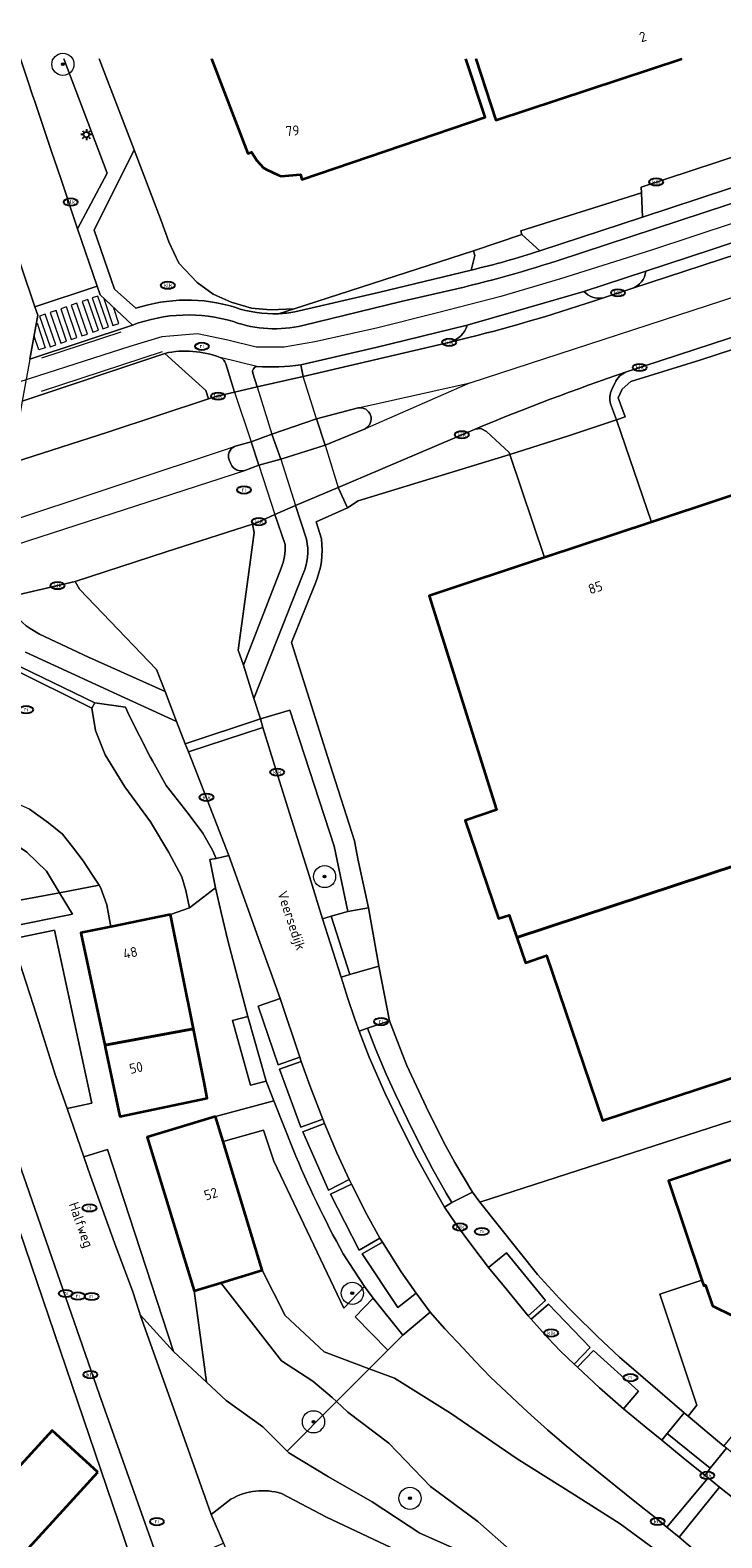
# Model space of a CAD drawing. Header units: metres. Extents: x 103671 to 105190, y 427150 to 429171.
# Tile 285 of 320: x 104203 to 104265, y 429031 to 429167. Entities that reach past the tile are written whole.
import ezdxf
from ezdxf.enums import TextEntityAlignment as Align

# ---------------------------------------------------------------- set-up
doc = ezdxf.new("R2010")
doc.units = ezdxf.units.M
for name, color, linetype, lineweight in [('B-WE-GR-BEPLANTING_CULTUUR_HEESTERS-GV', 253, 'Continuous', 18), ('B-WE-GR-BEPLANTING_CULTUUR_ROOS-GV', 253, 'Continuous', 18), ('B-WE-GR-BOOM-S', 253, 'Continuous', 25), ('B-WE-GR-GROENVOORZIENING-GV', 253, 'Continuous', 18), ('B-WE-GR-HAAG-GV', 253, 'Continuous', 13), ('B-WE-IE-MEUBILAIR-S', 253, 'Continuous', 25), ('B-WE-IE-TERREINAFSCHEIDING_KUNSTMATIG_MUUR-GV', 253, 'Continuous', 18), ('B-WE-OG-BEBOUWING-GV', 253, 'Continuous', 35), ('B-WE-OG-BEBOUWING-T18', 7, 'Continuous', 18), ('B-WE-OG-TERREIN_BEGROEID-GV', 253, 'Continuous', 18), ('B-WE-OG-TERREIN_ERF-GV', 253, 'Continuous', 18), ('B-WE-OG-TOPOGRAFIE-T18', 7, 'Continuous', 18), ('B-WE-OG-WEG-GV', 253, 'Continuous', 18), ('B-WE-VH-GESLOTENVERHARDING-GV', 253, 'Continuous', 18), ('B-WE-VH-GESLOTENVERHARDING_ASFALT-GV', 253, 'Continuous', 18), ('B-WE-VH-HALFVERHARDING-GV', 253, 'Continuous', 18), ('B-WE-VH-ONVERHARD_ZAND-GV', 253, 'Continuous', 18), ('B-WE-VH-OPENVERHARDING-GV', 253, 'Continuous', 18), ('B-WE-VH-OPENVERHARDING_BETONSTRAATSTEEN-GV', 253, 'Continuous', 18), ('B-WE-VH-OPENVERHARDING_STRAATBAKSTEEN-GV', 253, 'Continuous', 18), ('B-WE-VH-OPENVERHARDING_TEGEL-GV', 253, 'Continuous', 18), ('B-WE-VW-MARKERING_PICTOGRAM-G', 253, 'Continuous', 18)]:
    doc.layers.add(name, color=color, linetype=linetype, lineweight=lineweight)
doc.styles.add('NLCS-ISO', font='NLCS-ISO.ttf')
doc.styles.add('NLCS-ISO-M500-T18', font='NLCS-ISO.ttf', dxfattribs={"height": 0.9})

# ---------------------------------------------------------------- blocks, each defined once
blk = doc.blocks.new('SIE-MEUBILAIR_PAAL_LICHTMAST-SO')
for points in [[(-0.62, 0), (-1, 0)], [(-0.71, 0.71), (-0.44, 0.44)], [(0, 1), (0, 0.62)], [(0.44, 0.44), (0.71, 0.71)], [(1, 0), (0.62, 0)], [(-0.71, -0.71), (-0.44, -0.44)], [(0, -0.62), (0, -1)], [(0.44, -0.44), (0.71, -0.71)]]:
    blk.add_lwpolyline(points)
blk.add_circle((0, 0), 0.5)
blk = doc.blocks.new('SIE-MEUBILAIR_PUT_RIOOLPUT-SO')
blk.add_ellipse((0, 0), major_axis=(1.25, 0), ratio=0.54)
at = {"style": 'NLCS-ISO'}
blk.add_text('ri', height=0.75, dxfattribs=at).set_placement((-0.04, 0.07), align=Align.MIDDLE_CENTER)
blk = doc.blocks.new('SIE-MEUBILAIR_PUT_KOLK-SO')
blk.add_ellipse((0, 0), major_axis=(1.25, 0), ratio=0.54)
at = {"style": 'NLCS-ISO'}
blk.add_text('klk', height=0.75, dxfattribs=at).set_placement((0.03, 0), align=Align.MIDDLE_CENTER)
blk = doc.blocks.new('SGR-BOOM_GBKN-SO')
at = {"linetype": 'ByBlock', "lineweight": 18}
h = blk.add_hatch(color=0, dxfattribs=at)
h.dxf.hatch_style = 1
edge = h.paths.add_edge_path()
edge.add_arc((0, 0), 0.25, 0, 360)
at = {"color": 0, "linetype": 'ByBlock', "lineweight": 18}
for radius in [2, 0.25]:
    blk.add_circle((0, 0), radius, dxfattribs=at)
at = {"color": 0, "linetype": 'ByBlock', "lineweight": 18, "style": 'NLCS-ISO'}
blk.add_attdef('SOORT', (2.5, 0), '', height=1.5, dxfattribs=at)

msp = doc.modelspace()

# ---------------------------------------------------------------- linework, layer by layer
at = {"layer": 'B-WE-GR-BEPLANTING_CULTUUR_HEESTERS-GV', "flags": 128}
for points in [[(104201.663, 429164.479), (104202.303, 429162.597), (104202.797, 429161.124), (104202.93, 429160.728), (104203.258, 429159.748), (104204.536, 429155.961), (104204.715, 429155.435), (104205.013, 429154.564), (104205.346, 429153.588), (104206.817, 429149.161), (104209.499, 429154.185), (104205.571, 429164.479)], [(104226.256, 429066.076), (104224.524, 429070.476), (104219.252, 429069.059), (104219.945, 429066.78), (104223.599, 429067.814), (104224.534, 429065.009), (104230.845, 429051.764), (104232.715, 429053.709), (104230.789, 429056.644)]]:
    msp.add_lwpolyline(points, dxfattribs=at)
for points in [[(104198.474, 429094.696), (104198.495, 429094.629), (104200.134, 429088.301), (104205.197, 429089.246), (104204.026, 429091.175), (104202.238, 429092.894), (104200.761, 429093.899), (104199.659, 429094.457)], [(104205.197, 429089.246), (104200.134, 429088.301), (104200.631, 429086.383), (104200.692, 429086.156), (104206.37, 429087.312)], [(104222.193, 429078.072), (104220.794, 429077.709), (104222.43, 429071.866), (104223.832, 429072.233)], [(104207.387, 429065.397), (104207.982, 429063.677), (104210.162, 429057.647), (104211.807, 429053.216), (104212.376, 429051.45), (104212.48, 429051.158), (104215.48, 429047.85), (104209.521, 429066.059)], [(104233.468, 429052.666), (104231.858, 429050.985), (104234.801, 429047.974), (104236.149, 429049.333)]]:
    msp.add_lwpolyline(points, close=True, dxfattribs=at)
at = {"layer": 'B-WE-GR-BEPLANTING_CULTUUR_HEESTERS-GV'}
msp.add_lwpolyline([(104230.789, 429056.644, -0.0276951), (104226.256, 429066.076)], format="xyb", dxfattribs=at)
at = {"layer": 'B-WE-GR-BEPLANTING_CULTUUR_ROOS-GV', "flags": 128}
for points in [[(104211.928, 429156.283), (104208.317, 429149.031), (104210.146, 429143.697), (104212.087, 429141.978)], [(104224.947, 429141.492), (104226.354, 429141.946), (104224.224, 429141.849), (104222.514, 429142.001), (104220.664, 429142.546), (104219.063, 429143.267), (104217.607, 429144.298), (104215.965, 429146.047), (104215.058, 429147.975), (104214.408, 429149.808), (104213.532, 429152.103), (104211.928, 429156.283)], [(104214.706, 429137.914), (104218.397, 429134.561), (104218.633, 429133.796), (104219.301, 429134.016), (104220.985, 429134.406), (104220.195, 429136.959)], [(104225.559, 429120.658), (104224.601, 429123.384), (104222.999, 429122.635), (104222.603, 429122.511), (104222.751, 429121.74), (104222.209, 429117.717), (104221.306, 429111.116), (104221.784, 429109.782), (104225.184, 429118.536)], [(104206.984, 429116.627), (104206.603, 429117.341), (104200.658, 429115.93)], [(104198.774, 429115.155), (104198.699, 429115.47), (104193.068, 429114.145), (104193.215, 429113.725), (104208.387, 429106.37), (104211.14, 429105.973), (104211.486, 429105.236), (104213.365, 429101.496), (104213.57, 429101.13), (104214.807, 429098.927), (104216.805, 429096.39), (104218.118, 429094.627), (104218.994, 429093.091), (104219.312, 429092.344), (104220.474, 429092.59), (104218.724, 429097.086), (104217.636, 429099.872), (104216.83, 429101.95), (104216.539, 429102.667), (104215.738, 429104.685), (104210.36, 429107.157), (104202.133, 429110.955)], [(104202.55, 429113.074), (104203.377, 429112.578), (104207.806, 429110.507), (104214.738, 429107.392), (104213.951, 429109.385), (104206.984, 429116.627)]]:
    msp.add_lwpolyline(points, dxfattribs=at)
at = {"layer": 'B-WE-GR-BEPLANTING_CULTUUR_ROOS-GV'}
for points in [[(104212.087, 429141.978, -0.1564644), (104221.022, 429142.068)], [(104221.022, 429142.068, 0.095202), (104224.947, 429141.492)], [(104219.69, 429137.542, 0.1472596), (104214.706, 429137.914)], [(104220.195, 429136.959, 0.2077073), (104219.69, 429137.542)], [(104225.184, 429118.536, 0.1051373), (104225.559, 429120.658)], [(104200.658, 429115.93, 0.2253891), (104202.55, 429113.074)]]:
    msp.add_lwpolyline(points, format="xyb", dxfattribs=at)
at = {"layer": 'B-WE-GR-BEPLANTING_CULTUUR_ROOS-GV', "flags": 128}
msp.add_lwpolyline([(104229.681, 429087.133), (104231.184, 429087.545), (104229.971, 429093.435), (104225.969, 429105.712), (104223.314, 429104.93), (104223.524, 429104.162), (104224.743, 429100.269), (104225.946, 429096.43), (104227.735, 429090.722), (104228.924, 429086.902)], close=True, dxfattribs=at)
at = {"layer": 'B-WE-GR-GROENVOORZIENING-GV', "flags": 128}
msp.add_lwpolyline([(104245.816, 429128.773), (104245.749, 429128.97), (104243.69, 429130.866), (104243.202, 429131.125), (104242.684, 429131.083), (104234.13, 429127.437), (104230.313, 429125.819), (104231.159, 429123.985), (104232.139, 429124.607)], close=True, dxfattribs=at)
at = {"layer": 'B-WE-GR-HAAG-GV', "flags": 128}
msp.add_lwpolyline([(104257.776, 429150.194), (104257.672, 429152.386), (104246.809, 429148.981), (104246.898, 429148.63), (104248.511, 429147.168)], close=True, dxfattribs=at)
for points in [[(104242.649, 429146.736), (104242.528, 429147.155), (104226.354, 429141.946), (104224.947, 429141.492)], [(104226.431, 429141.666), (104233.953, 429143.412), (104242.333, 429145.433), (104242.649, 429146.736)], [(104258.068, 429145.333), (104252.496, 429143.494)], [(104280.963, 429144.335), (104277.733, 429143.277), (104267.188, 429139.807), (104256.32, 429136.239)], [(104254.175, 429142.903), (104256.812, 429143.768)], [(104254.893, 429133.356), (104255.422, 429131.922), (104256.209, 429132.193), (104255.58, 429133.903), (104255.937, 429134.671), (104256.716, 429135.364), (104262.94, 429137.286), (104282.374, 429143.632), (104282.763, 429143.315), (104285.636, 429140.304), (104288.438, 429138.385), (104288.682, 429138.822), (104285.947, 429140.679), (104283.022, 429143.771)], [(104241.959, 429140.46), (104233.73, 429138.456), (104226.965, 429136.874), (104227.168, 429135.84), (104240.427, 429138.935)], [(104255.281, 429135.232), (104255.012, 429134.645)]]:
    msp.add_lwpolyline(points, dxfattribs=at)
at = {"layer": 'B-WE-GR-HAAG-GV'}
for points in [[(104256.812, 429143.768, 0.2951232), (104258.068, 429145.333)], [(104252.496, 429143.494, 0.2388046), (104254.175, 429142.903)], [(104224.947, 429141.492, 0.0350329), (104226.431, 429141.666)], [(104240.427, 429138.935, 0.2672671), (104241.959, 429140.46)], [(104256.32, 429136.239, 0.2111379), (104255.281, 429135.232)], [(104255.012, 429134.645, 0.2040853), (104254.893, 429133.356)]]:
    msp.add_lwpolyline(points, format="xyb", dxfattribs=at)
at = {"layer": 'B-WE-IE-TERREINAFSCHEIDING_KUNSTMATIG_MUUR-GV', "flags": 128}
msp.add_lwpolyline([(104180.402, 429103.369), (104183.406, 429109.321), (104183.949, 429110.397), (104185.848, 429111.033), (104192.732, 429113.338), (104192.972, 429113.418), (104193.397, 429113.207), (104208.115, 429105.886), (104208.387, 429106.37), (104193.215, 429113.725), (104192.974, 429113.842), (104183.315, 429110.796), (104183.118, 429110.293), (104179.725, 429103.711), (104176.903, 429098.235), (104177.581, 429097.78)], close=True, dxfattribs=at)
at = {"layer": 'B-WE-OG-BEBOUWING-GV', "flags": 128}
for points in [[(104218.899, 429164.479), (104222.167, 429155.936), (104222.515, 429156.061), (104222.998, 429155.315), (104223.596, 429154.655), (104223.913, 429154.489), (104224.877, 429154.011), (104225.178, 429153.915), (104226.934, 429154.052), (104227.039, 429153.613), (104243.596, 429159.237), (104241.837, 429164.479)], [(104242.732, 429164.479), (104244.551, 429158.961), (104261.308, 429164.479)]]:
    msp.add_lwpolyline(points, dxfattribs=at)
for points in [[(104300.753, 429103.138), (104298.689, 429109.468), (104290.761, 429133.358), (104258.581, 429122.679), (104248.935, 429119.478), (104238.538, 429116.028), (104244.62, 429096.722), (104241.78, 429095.754), (104244.796, 429086.904), (104245.743, 429087.227), (104246.429, 429085.214)], [(104246.429, 429085.214), (104247.211, 429082.92), (104249.104, 429083.565), (104254.178, 429068.676), (104306.456, 429085.904), (104301.44, 429101.032), (104300.753, 429103.138)], [(104215.219, 429087.276), (104209.832, 429086.18), (104207.106, 429085.625), (104209.281, 429075.474), (104217.269, 429076.971)], [(104217.269, 429076.971), (104209.281, 429075.474), (104209.315, 429075.317), (104210.63, 429069.055), (104218.523, 429070.713), (104218.199, 429072.297)], [(104219.252, 429069.059), (104213.106, 429067.19), (104217.327, 429053.316), (104219.744, 429054.051), (104223.473, 429055.185), (104219.945, 429066.78)], [(104270.73, 429052.46), (104273.92, 429053.521), (104269.613, 429066.421), (104260.129, 429063.251), (104263.131, 429054.27), (104263.295, 429053.778), (104263.468, 429053.828), (104264.09, 429051.974), (104265.929, 429051.055), (104267.788, 429051.675), (104267.855, 429051.503)], [(104208.643, 429036.967), (104204.542, 429040.71), (104200.451, 429036.227), (104199.397, 429037.202), (104192.469, 429029.707), (104193.571, 429028.689), (104197.673, 429024.946)]]:
    msp.add_lwpolyline(points, close=True, dxfattribs=at)
at = {"layer": 'B-WE-OG-TERREIN_BEGROEID-GV', "flags": 128}
for points in [[(104202.492, 429096.792), (104204.215, 429095.536), (104205.453, 429094.527), (104206.36, 429093.398), (104207.321, 429092.125), (104208.11, 429090.923), (104208.768, 429089.913), (104208.927, 429089.669), (104209.468, 429088.148), (104209.832, 429086.18), (104215.219, 429087.276), (104216.909, 429087.881), (104216.587, 429089.455), (104216.216, 429090.671), (104215.063, 429092.865), (104213.395, 429095.633), (104211.074, 429098.813), (104209.322, 429101.679), (104208.441, 429103.868), (104208.115, 429105.886), (104193.397, 429113.207)], [(104235.403, 429045.451), (104233.135, 429046.294), (104230.186, 429043.32), (104231.209, 429042.367), (104234.889, 429039.582), (104238.664, 429035.663), (104242.929, 429032.496), (104245.771, 429029.983), (104248.881, 429027.913), (104257.098, 429021.961), (104259.929, 429025.726), (104267.664, 429019.901), (104266.988, 429019.021), (104268.363, 429017.965)], [(104267.646, 429023.772), (104263.623, 429026.74), (104260.526, 429028.766), (104255.751, 429032.281), (104251.644, 429034.906), (104246.464, 429038.155), (104240.444, 429042.285), (104235.403, 429045.451)], [(104267.081, 428997.157), (104260.839, 428992.085), (104250.418, 428999.444), (104249.69, 429000), (104244.004, 429004.344), (104243.247, 429004.916), (104245.503, 429007.599), (104245.259, 429007.802), (104245.032, 429007.991), (104245.031, 429007.992), (104253.559, 429018.441), (104254.079, 429018.081), (104254.279, 429018.337), (104251.838, 429020.248), (104246.774, 429023.707), (104245.064, 429024.453), (104239.851, 429027.415), (104235.061, 429030.147), (104229.261, 429032.882), (104225.218, 429035.032)], [(104220.651, 429034.513), (104218.876, 429033.135), (104219.972, 429030.559), (104220.33, 429029.719), (104220.335, 429029.706), (104223.536, 429021.714), (104224.521, 429019.056), (104227.138, 429020.121), (104229.249, 429014.927), (104226.633, 429013.882), (104228.118, 429010.287), (104228.517, 429009.323), (104228.848, 429008.522), (104229.278, 429007.48), (104230.411, 429005.049)]]:
    msp.add_lwpolyline(points, dxfattribs=at)
at = {"layer": 'B-WE-OG-TERREIN_BEGROEID-GV'}
msp.add_lwpolyline([(104225.218, 429035.032, 0.2073419), (104220.651, 429034.513)], format="xyb", dxfattribs=at)
at = {"layer": 'B-WE-OG-TERREIN_ERF-GV', "flags": 128}
for points in [[(104208.783, 429164.479), (104211.928, 429156.283), (104213.532, 429152.103), (104214.408, 429149.808), (104215.058, 429147.975), (104215.965, 429146.047), (104217.607, 429144.298), (104219.063, 429143.267), (104220.664, 429142.546), (104222.514, 429142.001), (104224.224, 429141.849), (104226.354, 429141.946), (104242.528, 429147.155), (104246.898, 429148.63), (104246.809, 429148.981), (104257.672, 429152.386), (104257.646, 429152.924), (104266.778, 429155.931)], [(104241.837, 429164.479), (104243.596, 429159.237), (104227.039, 429153.613), (104226.934, 429154.052), (104225.178, 429153.915), (104224.877, 429154.011), (104223.913, 429154.489), (104223.596, 429154.655), (104222.998, 429155.315), (104222.515, 429156.061), (104222.167, 429155.936), (104218.899, 429164.479)], [(104261.308, 429164.479), (104244.551, 429158.961), (104242.732, 429164.479)], [(104245.816, 429128.773), (104232.139, 429124.607), (104231.159, 429123.985), (104228.334, 429122.719), (104228.809, 429121.189)], [(104306.456, 429085.904), (104254.178, 429068.676), (104249.104, 429083.565), (104247.211, 429082.92), (104246.429, 429085.214), (104245.743, 429087.227), (104244.796, 429086.904), (104241.78, 429095.754), (104244.62, 429096.722), (104238.538, 429116.028), (104248.935, 429119.478), (104245.816, 429128.773)], [(104228.238, 429117.129), (104226.121, 429111.808), (104229.367, 429101.546), (104231.787, 429093.922), (104232.101, 429092.313), (104233.063, 429087.89), (104233.989, 429082.618), (104234.954, 429077.683), (104236.333, 429074.099), (104236.522, 429073.654), (104238.474, 429069.462), (104240, 429066.42), (104240.837, 429064.907), (104242.435, 429062.231), (104243.103, 429061.331), (104284.49, 429074.702)], [(104200.98, 429085.092), (104204.754, 429085.86), (104208.099, 429070.244), (104205.873, 429069.778), (104207.387, 429065.397), (104209.521, 429066.059), (104215.48, 429047.85), (104218.462, 429045.069), (104218.21, 429046.886), (104217.327, 429053.316), (104213.106, 429067.19), (104219.252, 429069.059), (104224.524, 429070.476), (104223.832, 429072.233), (104222.43, 429071.866), (104220.794, 429077.709), (104222.193, 429078.072), (104220.385, 429084.936), (104219.76, 429087.472), (104219.276, 429089.686), (104216.909, 429087.881), (104215.219, 429087.276), (104217.269, 429076.971), (104218.199, 429072.297), (104218.523, 429070.713), (104210.63, 429069.055), (104209.315, 429075.317), (104209.281, 429075.474), (104207.106, 429085.625), (104209.832, 429086.18), (104209.468, 429088.148), (104208.927, 429089.669), (104208.768, 429089.913), (104205.197, 429089.246), (104206.37, 429087.312), (104200.692, 429086.156)], [(104211.581, 429029.374), (104200.535, 429061.869), (104195.157, 429077.207), (104194.502, 429079.237), (104193.413, 429080.464), (104192.188, 429081.227), (104191.039, 429081.63), (104190.151, 429081.783), (104189.113, 429081.607), (104169.83, 429074.947), (104165.99, 429073.535), (104167.299, 429069.537), (104170.313, 429070.524), (104171.992, 429065.397), (104168.978, 429064.41), (104169.871, 429061.579), (104173.34, 429062.644), (104174.749, 429058.1), (104172.448, 429057.422), (104173.471, 429054.758), (104172.779, 429052.847), (104160.836, 429040.207), (104166.443, 429034.417), (104159.488, 429027.044)]]:
    msp.add_lwpolyline(points, dxfattribs=at)
for points in [[(104290.761, 429133.358), (104288.682, 429138.822), (104288.438, 429138.385), (104285.636, 429140.304), (104282.763, 429143.315), (104282.374, 429143.632), (104262.94, 429137.286), (104256.716, 429135.364), (104255.937, 429134.671), (104255.58, 429133.903), (104256.209, 429132.193), (104255.422, 429131.922), (104258.581, 429122.679)], [(104255.422, 429131.922), (104251.098, 429130.463), (104245.816, 429128.773), (104248.935, 429119.478), (104258.581, 429122.679)], [(104201.525, 429083.159), (104202.842, 429079.077), (104204.846, 429072.75), (104205.873, 429069.778), (104208.099, 429070.244), (104204.754, 429085.86), (104200.98, 429085.092), (104201.386, 429083.588)], [(104285.188, 429072.671), (104284.49, 429074.702), (104243.103, 429061.331), (104248.303, 429054.804), (104250.275, 429052.637), (104251.561, 429051.337), (104253.713, 429049.213), (104255.709, 429047.342), (104257.834, 429045.508), (104261.523, 429042.317), (104261.897, 429042.003), (104262.674, 429042.989), (104259.35, 429053.004), (104263.131, 429054.27), (104260.129, 429063.251), (104269.613, 429066.421), (104273.92, 429053.521), (104270.73, 429052.46), (104271.46, 429050.194), (104285.204, 429054.773), (104285.196, 429054.798), (104280.58, 429068.954), (104283.246, 429069.838), (104282.592, 429071.809)], [(104219.945, 429066.78), (104223.473, 429055.185), (104225.547, 429051.092), (104229.071, 429047.804), (104233.135, 429046.294), (104234.801, 429047.974), (104231.858, 429050.985), (104233.468, 429052.666), (104232.715, 429053.709), (104230.845, 429051.764), (104224.534, 429065.009), (104223.599, 429067.814)], [(104223.473, 429055.185), (104219.744, 429054.051), (104225.203, 429046.994), (104228.055, 429045.175), (104229.794, 429043.685), (104230.186, 429043.32), (104233.135, 429046.294), (104229.071, 429047.804), (104225.547, 429051.092)], [(104290.334, 429039.37), (104285.204, 429054.773), (104271.46, 429050.194), (104270.73, 429052.46), (104267.855, 429051.503), (104267.788, 429051.675), (104265.929, 429051.055), (104264.09, 429051.974), (104263.468, 429053.828), (104263.295, 429053.778), (104263.131, 429054.27), (104259.35, 429053.004), (104262.674, 429042.989), (104261.897, 429042.003), (104265.116, 429039.305), (104265.944, 429040.327), (104273.884, 429033.867), (104276.049, 429034.588)], [(104225.741, 429038.838), (104230.186, 429043.32), (104229.794, 429043.685), (104228.055, 429045.175), (104225.203, 429046.994), (104219.744, 429054.051), (104217.327, 429053.316), (104218.21, 429046.886), (104218.462, 429045.069), (104220.231, 429043.412), (104223.527, 429041.047)], [(104208.643, 429036.967), (104197.673, 429024.946), (104193.571, 429028.689), (104192.469, 429029.707), (104199.397, 429037.202), (104200.451, 429036.227), (104204.542, 429040.71)]]:
    msp.add_lwpolyline(points, close=True, dxfattribs=at)
at = {"layer": 'B-WE-OG-TERREIN_ERF-GV'}
msp.add_lwpolyline([(104228.809, 429121.189, -0.1411131), (104228.238, 429117.129)], format="xyb", dxfattribs=at)
at = {"layer": 'B-WE-OG-WEG-GV', "flags": 128}
for points in [[(104216.909, 429087.881), (104219.276, 429089.686), (104218.756, 429092.227), (104219.312, 429092.344), (104218.994, 429093.091), (104218.118, 429094.627), (104216.805, 429096.39), (104214.807, 429098.927), (104213.57, 429101.13), (104213.365, 429101.496), (104211.486, 429105.236), (104211.14, 429105.973), (104208.387, 429106.37), (104208.115, 429105.886), (104208.441, 429103.868), (104209.322, 429101.679), (104211.074, 429098.813), (104213.395, 429095.633), (104215.063, 429092.865), (104216.216, 429090.671), (104216.587, 429089.455)], [(104230.186, 429043.32), (104225.741, 429038.838), (104225.876, 429038.703), (104229.443, 429036.546), (104233.396, 429034.267), (104237.677, 429031.465), (104241.685, 429029.67), (104244.596, 429028.019), (104248.798, 429026.048), (104255.524, 429021.227), (104256.116, 429020.75), (104256.804, 429021.57), (104257.098, 429021.961), (104248.881, 429027.913), (104245.771, 429029.983), (104242.929, 429032.496), (104238.664, 429035.663), (104234.889, 429039.582), (104231.209, 429042.367)]]:
    msp.add_lwpolyline(points, close=True, dxfattribs=at)
msp.add_lwpolyline([(104264.321, 429028.313), (104261.071, 429031.089), (104259.959, 429032.003), (104259.42, 429032.433), (104259.061, 429032.731), (104256.935, 429034.438), (104254.594, 429036.329), (104252.269, 429038.193), (104250.714, 429039.478), (104249.209, 429040.79), (104247.723, 429042.107), (104246.988, 429042.798), (104245.521, 429044.171), (104244.069, 429045.538), (104242.69, 429046.966), (104241.594, 429048.134), (104239.943, 429049.901), (104238.632, 429051.398), (104236.149, 429049.333), (104234.801, 429047.974), (104233.135, 429046.294), (104235.403, 429045.451), (104240.444, 429042.285), (104246.464, 429038.155), (104251.644, 429034.906), (104255.751, 429032.281), (104260.526, 429028.766)], dxfattribs=at)
at = {"layer": 'B-WE-VH-GESLOTENVERHARDING-GV', "flags": 128}
for points in [[(104233.989, 429082.618), (104233.063, 429087.89), (104231.184, 429087.545), (104229.681, 429087.133), (104231.371, 429081.863)], [(104231.206, 429079.706), (104231.824, 429077.832), (104232.21, 429076.739), (104232.97, 429077.025), (104234.954, 429077.683), (104233.989, 429082.618), (104231.371, 429081.863), (104230.599, 429081.638)], [(104236.522, 429073.654), (104236.333, 429074.099), (104234.954, 429077.683), (104232.97, 429077.025), (104233.682, 429075.156), (104234.656, 429072.862), (104235.488, 429071.034), (104236.572, 429068.78), (104237.695, 429066.537), (104238.848, 429064.335), (104240.08, 429062.13), (104240.584, 429061.288), (104242.435, 429062.231), (104240.837, 429064.907), (104240, 429066.42), (104238.474, 429069.462)], [(104261.523, 429042.317), (104259.999, 429040.439), (104263.884, 429037.313), (104265.338, 429039.119), (104265.116, 429039.305), (104261.897, 429042.003)], [(104267.167, 429036.318), (104271.478, 429032.798), (104270.123, 429031.202), (104270.342, 429031.012), (104271.366, 429030.118), (104272.586, 429029.068), (104273.129, 429029.673), (104274.56, 429031.417), (104270.96, 429034.494), (104267.892, 429037.005), (104265.338, 429039.119), (104263.884, 429037.313), (104263.415, 429036.67), (104263.68, 429036.459), (104264.718, 429035.609), (104265.861, 429034.704)], [(104265.861, 429034.704), (104264.718, 429035.609), (104261.071, 429031.089), (104264.321, 429028.313), (104266.463, 429026.452), (104270.342, 429031.012), (104270.123, 429031.202), (104268.257, 429032.754)]]:
    msp.add_lwpolyline(points, close=True, dxfattribs=at)
at = {"layer": 'B-WE-VH-GESLOTENVERHARDING_ASFALT-GV', "flags": 128}
for points in [[(104195.415, 429164.479), (104196.532, 429161.353), (104197.517, 429158.607), (104198.759, 429154.873), (104199.747, 429151.806), (104199.887, 429151.385), (104200.7, 429148.95), (104201.772, 429145.693), (104202.968, 429142.122), (104208.579, 429143.965), (104206.817, 429149.161), (104205.346, 429153.588), (104205.013, 429154.564), (104204.715, 429155.435), (104204.536, 429155.961), (104203.258, 429159.748), (104202.93, 429160.728), (104202.797, 429161.124), (104202.303, 429162.597), (104201.663, 429164.479)], [(104318.904, 429164.238), (104307.73, 429160.519), (104302.974, 429158.932), (104300.721, 429158.181), (104297.979, 429157.266), (104283.154, 429152.417), (104272.798, 429148.997), (104256.812, 429143.768), (104254.175, 429142.903)], [(104256.32, 429136.239), (104267.188, 429139.807), (104277.733, 429143.277), (104280.963, 429144.335), (104290.014, 429147.301), (104300.723, 429150.793)], [(104242.095, 429139.339), (104240.427, 429138.935), (104227.168, 429135.84), (104223.021, 429134.878), (104220.985, 429134.406), (104219.301, 429134.016), (104218.633, 429133.796), (104209.563, 429130.814), (104201.139, 429128.082), (104197.185, 429126.359), (104195.396, 429125.58), (104190.445, 429123.423), (104190.135, 429123.29), (104189.896, 429123.188), (104191.163, 429119.576), (104196.756, 429121.379), (104198.585, 429122.043), (104199.515, 429122.385)], [(104220.973, 429129.504), (104221.171, 429129.572), (104222.467, 429129.944), (104224.349, 429130.616), (104228.363, 429131.995), (104232.116, 429132.987)], [(104200.204, 429120.314), (104199.275, 429119.987), (104197.4, 429119.41), (104191.828, 429117.68), (104193.068, 429114.145), (104198.699, 429115.47), (104200.658, 429115.93), (104206.603, 429117.341), (104214.816, 429119.989), (104222.603, 429122.511), (104222.999, 429122.635), (104224.601, 429123.384), (104226.489, 429124.198), (104230.313, 429125.819), (104234.13, 429127.437), (104242.684, 429131.083)], [(104232.75, 429131.114), (104229.153, 429129.621)], [(104229.153, 429129.621), (104225.141, 429128.372), (104223.178, 429127.81), (104221.902, 429127.349)], [(104220.644, 429127.95), (104220.49, 429128.301)]]:
    msp.add_lwpolyline(points, dxfattribs=at)
for points in [[(104208.854, 429143.209), (104208.579, 429143.965), (104202.968, 429142.122), (104203.226, 429141.351), (104202.533, 429137.39), (104211.783, 429140.461)], [(104218.397, 429134.561), (104214.706, 429137.914), (104201.824, 429133.601), (104201.013, 429128.859), (104201.139, 429128.082), (104209.563, 429130.814), (104218.633, 429133.796)], [(104224.349, 429130.616), (104222.467, 429129.944), (104223.178, 429127.81), (104225.141, 429128.372)], [(104214.738, 429107.392), (104215.738, 429104.685), (104216.539, 429102.667), (104223.314, 429104.93), (104222.733, 429106.779), (104221.784, 429109.782), (104221.306, 429111.116), (104222.209, 429117.717), (104222.751, 429121.74), (104222.603, 429122.511), (104214.816, 429119.989), (104206.603, 429117.341), (104206.984, 429116.627), (104213.951, 429109.385)], [(104232.91, 429060.207), (104234.09, 429058.059), (104234.318, 429057.724), (104236.022, 429055.023), (104237.349, 429053.095), (104238.632, 429051.398), (104239.943, 429049.901), (104241.594, 429048.134), (104242.69, 429046.966), (104244.069, 429045.538), (104245.521, 429044.171), (104246.988, 429042.798), (104247.723, 429042.107), (104249.209, 429040.79), (104250.714, 429039.478), (104252.269, 429038.193), (104254.594, 429036.329), (104256.935, 429034.438), (104259.061, 429032.731), (104259.42, 429032.433), (104259.959, 429032.003), (104263.68, 429036.459), (104263.415, 429036.67), (104261.449, 429038.257), (104259.513, 429039.836), (104258.093, 429040.991), (104256.063, 429042.674), (104253.885, 429044.572), (104251.912, 429046.426), (104251.607, 429046.704), (104250.378, 429047.879), (104249.224, 429049.086), (104247.729, 429050.757), (104247.46, 429051.066), (104245.471, 429053.49), (104243.893, 429055.438), (104243.147, 429056.412), (104241.936, 429058.015), (104240.888, 429059.459), (104239.923, 429060.872), (104238.644, 429063.085), (104237.413, 429065.309), (104236.059, 429068), (104234.534, 429071.173), (104233.132, 429074.409), (104232.21, 429076.739), (104231.824, 429077.832), (104231.206, 429079.706), (104230.599, 429081.638), (104228.924, 429086.902), (104227.735, 429090.722), (104225.946, 429096.43), (104224.743, 429100.269), (104223.524, 429104.162), (104216.83, 429101.95), (104217.636, 429099.872), (104218.724, 429097.086), (104220.474, 429092.59), (104223.262, 429084.791), (104224.26, 429082.056), (104225.091, 429079.699), (104226.865, 429074.417), (104226.999, 429074.009), (104227.769, 429071.858), (104228.948, 429068.804), (104229.1, 429068.408), (104230.21, 429065.785), (104231.324, 429063.36), (104231.52, 429062.946)]]:
    msp.add_lwpolyline(points, close=True, dxfattribs=at)
at = {"layer": 'B-WE-VH-GESLOTENVERHARDING_ASFALT-GV'}
for points in [[(104254.175, 429142.903, -0.0207008), (104242.095, 429139.339)], [(104242.684, 429131.083, -0.0167153), (104256.32, 429136.239)], [(104232.116, 429132.987, -0.871423), (104232.75, 429131.114)], [(104220.49, 429128.301, -0.392923), (104220.973, 429129.504)], [(104221.902, 429127.349, -0.3952454), (104220.644, 429127.95)]]:
    msp.add_lwpolyline(points, format="xyb", dxfattribs=at)
at = {"layer": 'B-WE-VH-HALFVERHARDING-GV', "flags": 128}
for points in [[(104232.116, 429132.987), (104228.363, 429131.995)], [(104228.363, 429131.995), (104229.153, 429129.621), (104232.75, 429131.114)], [(104221.902, 429127.349), (104223.178, 429127.81), (104222.467, 429129.944), (104221.171, 429129.572), (104220.973, 429129.504)], [(104220.49, 429128.301), (104220.644, 429127.95)]]:
    msp.add_lwpolyline(points, dxfattribs=at)
at = {"layer": 'B-WE-VH-HALFVERHARDING-GV'}
for points in [[(104232.75, 429131.114, 0.871423), (104232.116, 429132.987)], [(104220.973, 429129.504, 0.392923), (104220.49, 429128.301)], [(104220.644, 429127.95, 0.3952454), (104221.902, 429127.349)]]:
    msp.add_lwpolyline(points, format="xyb", dxfattribs=at)
at = {"layer": 'B-WE-VH-ONVERHARD_ZAND-GV', "flags": 128}
msp.add_lwpolyline([(104257.776, 429150.194), (104257.672, 429152.386), (104246.809, 429148.981), (104246.898, 429148.63), (104248.511, 429147.168)], close=True, dxfattribs=at)
for points in [[(104242.528, 429147.155), (104226.354, 429141.946), (104224.947, 429141.492)], [(104226.431, 429141.666), (104233.953, 429143.412), (104242.333, 429145.433), (104242.649, 429146.736), (104242.528, 429147.155)], [(104258.068, 429145.333), (104252.496, 429143.494)], [(104280.963, 429144.335), (104277.733, 429143.277), (104267.188, 429139.807), (104256.32, 429136.239)], [(104254.175, 429142.903), (104256.812, 429143.768)], [(104254.893, 429133.356), (104255.422, 429131.922), (104256.209, 429132.193), (104255.58, 429133.903), (104255.937, 429134.671), (104256.716, 429135.364), (104262.94, 429137.286), (104282.374, 429143.632), (104282.763, 429143.315), (104285.636, 429140.304), (104288.438, 429138.385), (104288.682, 429138.822), (104285.947, 429140.679), (104283.022, 429143.771)], [(104241.959, 429140.46), (104233.73, 429138.456), (104226.965, 429136.874), (104227.168, 429135.84), (104240.427, 429138.935)], [(104255.281, 429135.232), (104255.012, 429134.645)]]:
    msp.add_lwpolyline(points, dxfattribs=at)
at = {"layer": 'B-WE-VH-ONVERHARD_ZAND-GV'}
for points in [[(104256.812, 429143.768, 0.2951232), (104258.068, 429145.333)], [(104252.496, 429143.494, 0.2388046), (104254.175, 429142.903)], [(104224.947, 429141.492, 0.0350329), (104226.431, 429141.666)], [(104240.427, 429138.935, 0.2672671), (104241.959, 429140.46)], [(104256.32, 429136.239, 0.2111379), (104255.281, 429135.232)], [(104255.012, 429134.645, 0.2040853), (104254.893, 429133.356)]]:
    msp.add_lwpolyline(points, format="xyb", dxfattribs=at)
at = {"layer": 'B-WE-VH-OPENVERHARDING-GV', "flags": 128}
for points in [[(104226.965, 429136.874), (104233.73, 429138.456), (104241.959, 429140.46), (104246.337, 429141.725), (104252.496, 429143.494), (104258.068, 429145.333), (104264.018, 429147.282), (104270.9, 429149.574), (104284.563, 429154.057), (104291.89, 429156.437), (104298.672, 429158.669), (104304.348, 429160.517), (104310.274, 429162.459), (104317.004, 429164.674)], [(104305.443, 429164.479), (104289.582, 429159.255), (104269.907, 429152.776), (104250.067, 429146.27)], [(104239.719, 429143.447), (104236.013, 429142.584), (104227.153, 429140.425)], [(104211.783, 429140.461), (104202.533, 429137.39), (104201.824, 429133.601), (104214.706, 429137.914)], [(104220.195, 429136.959), (104220.985, 429134.406), (104223.021, 429134.878), (104222.616, 429136.13)], [(104227.46, 429121.14), (104226.489, 429124.198), (104224.601, 429123.384), (104225.559, 429120.658)], [(104225.184, 429118.536), (104221.784, 429109.782), (104222.733, 429106.779), (104225.277, 429113.223)], [(104225.277, 429113.223), (104227.149, 429117.953)], [(104202.133, 429110.955), (104210.36, 429107.157), (104215.738, 429104.685), (104214.738, 429107.392), (104207.806, 429110.507), (104203.377, 429112.578), (104202.55, 429113.074)]]:
    msp.add_lwpolyline(points, dxfattribs=at)
at = {"layer": 'B-WE-VH-OPENVERHARDING-GV'}
for points in [[(104250.067, 429146.27, -0.0240644), (104239.719, 429143.447)], [(104220.876, 429140.777, 0.1656244), (104211.783, 429140.461)], [(104227.153, 429140.425, -0.1433853), (104220.876, 429140.777)], [(104214.706, 429137.914, -0.1472596), (104219.69, 429137.542)], [(104219.69, 429137.542, -0.2077073), (104220.195, 429136.959)], [(104222.616, 429136.13, -0.4129006), (104223.004, 429136.74)], [(104223.004, 429136.74, 0.053016), (104226.965, 429136.874)], [(104227.149, 429117.953, 0.1634814), (104227.46, 429121.14)], [(104225.559, 429120.658, -0.1051373), (104225.184, 429118.536)], [(104202.55, 429113.074, -0.2253891), (104200.658, 429115.93)]]:
    msp.add_lwpolyline(points, format="xyb", dxfattribs=at)
at = {"layer": 'B-WE-VH-OPENVERHARDING-GV', "flags": 128}
for points in [[(104216.539, 429102.667), (104216.83, 429101.95), (104223.524, 429104.162), (104223.314, 429104.93)], [(104229.681, 429087.133), (104228.924, 429086.902), (104230.599, 429081.638), (104231.371, 429081.863)], [(104224.91, 429073.706), (104226.865, 429074.417), (104225.091, 429079.699), (104223.106, 429078.993)], [(104237.413, 429065.309), (104238.644, 429063.085), (104239.923, 429060.872), (104240.584, 429061.288), (104240.08, 429062.13), (104238.848, 429064.335), (104237.695, 429066.537), (104236.572, 429068.78), (104235.488, 429071.034), (104234.656, 429072.862), (104233.682, 429075.156), (104232.97, 429077.025), (104232.21, 429076.739), (104233.132, 429074.409), (104234.534, 429071.173), (104236.059, 429068)], [(104226.973, 429068.102), (104228.948, 429068.804), (104227.769, 429071.858), (104226.999, 429074.009), (104225.048, 429073.319)], [(104227.15, 429067.657), (104229.469, 429062.406), (104231.324, 429063.36), (104230.21, 429065.785), (104229.1, 429068.408)], [(104232.212, 429057.002), (104234.09, 429058.059), (104232.91, 429060.207), (104231.52, 429062.946), (104229.631, 429062.035)], [(104243.893, 429055.438), (104245.51, 429056.742), (104249.03, 429052.437), (104247.46, 429051.066), (104247.729, 429050.757), (104249.286, 429052.124), (104253.046, 429048.206), (104251.607, 429046.704), (104251.912, 429046.426), (104253.344, 429047.927), (104257.416, 429044.272), (104256.063, 429042.674), (104258.093, 429040.991), (104259.513, 429039.836), (104259.999, 429040.439), (104261.523, 429042.317), (104257.834, 429045.508), (104255.709, 429047.342), (104253.713, 429049.213), (104251.561, 429051.337), (104250.275, 429052.637), (104248.303, 429054.804), (104243.103, 429061.331), (104242.435, 429062.231), (104240.584, 429061.288), (104239.923, 429060.872), (104240.888, 429059.459), (104241.936, 429058.015), (104243.147, 429056.412)], [(104232.492, 429056.645), (104235.712, 429051.805), (104237.349, 429053.095), (104236.022, 429055.023), (104234.318, 429057.724)], [(104243.893, 429055.438), (104245.471, 429053.49), (104247.46, 429051.066), (104249.03, 429052.437), (104245.51, 429056.742)], [(104247.729, 429050.757), (104249.224, 429049.086), (104250.378, 429047.879), (104251.607, 429046.704), (104253.046, 429048.206), (104249.286, 429052.124)], [(104253.885, 429044.572), (104256.063, 429042.674), (104257.416, 429044.272), (104253.344, 429047.927), (104251.912, 429046.426)], [(104263.884, 429037.313), (104259.999, 429040.439), (104259.513, 429039.836), (104261.449, 429038.257), (104263.415, 429036.67)], [(104264.718, 429035.609), (104263.68, 429036.459), (104259.959, 429032.003), (104261.071, 429031.089)]]:
    msp.add_lwpolyline(points, close=True, dxfattribs=at)
at = {"layer": 'B-WE-VH-OPENVERHARDING_BETONSTRAATSTEEN-GV', "flags": 128}
for points in [[(104267.092, 429155.215), (104266.778, 429155.931), (104257.646, 429152.924), (104257.672, 429152.386), (104257.776, 429150.194), (104268.171, 429153.619)], [(104201.525, 429083.159), (104195.608, 429081.275), (104196.332, 429079.74), (104202.209, 429062.927), (104208.8, 429043.941), (104214.387, 429028.187), (104219.972, 429030.559), (104218.876, 429033.135), (104218.843, 429033.212), (104215.945, 429041.366), (104212.48, 429051.158), (104212.376, 429051.45), (104211.807, 429053.216), (104210.162, 429057.647), (104207.982, 429063.677), (104207.387, 429065.397), (104205.873, 429069.778), (104204.846, 429072.75), (104202.842, 429079.077)]]:
    msp.add_lwpolyline(points, close=True, dxfattribs=at)
for points in [[(104270.9, 429149.574), (104264.018, 429147.282), (104258.068, 429145.333)], [(104248.511, 429147.168), (104246.898, 429148.63), (104242.528, 429147.155), (104242.649, 429146.736), (104242.333, 429145.433)], [(104256.812, 429143.768), (104272.798, 429148.997)], [(104252.496, 429143.494), (104246.337, 429141.725), (104241.959, 429140.46)], [(104240.427, 429138.935), (104242.095, 429139.339)], [(104255.012, 429134.645), (104255.281, 429135.232)], [(104242.684, 429131.083), (104243.202, 429131.125), (104243.69, 429130.866), (104245.749, 429128.97), (104245.816, 429128.773), (104251.098, 429130.463), (104255.422, 429131.922), (104254.893, 429133.356)], [(104256.116, 429020.75), (104255.524, 429021.227), (104248.798, 429026.048), (104244.596, 429028.019), (104241.685, 429029.67), (104237.677, 429031.465), (104233.396, 429034.267), (104229.443, 429036.546), (104225.876, 429038.703), (104225.741, 429038.838), (104223.527, 429041.047), (104220.231, 429043.412), (104218.462, 429045.069), (104215.48, 429047.85), (104212.48, 429051.158), (104215.945, 429041.366), (104218.843, 429033.212), (104218.876, 429033.135), (104220.651, 429034.513)], [(104225.218, 429035.032), (104229.261, 429032.882), (104235.061, 429030.147), (104239.851, 429027.415), (104245.064, 429024.453), (104246.774, 429023.707), (104251.838, 429020.248), (104254.279, 429018.337), (104258.554, 429014.992), (104261.182, 429012.329), (104263.339, 429014.969), (104262.278, 429015.776), (104256.116, 429020.75)]]:
    msp.add_lwpolyline(points, dxfattribs=at)
at = {"layer": 'B-WE-VH-OPENVERHARDING_BETONSTRAATSTEEN-GV'}
for points in [[(104242.333, 429145.433, 0.0221555), (104248.511, 429147.168)], [(104258.068, 429145.333, -0.2951232), (104256.812, 429143.768)], [(104242.095, 429139.339, 0.0207008), (104254.175, 429142.903)], [(104254.175, 429142.903, -0.2388046), (104252.496, 429143.494)], [(104241.959, 429140.46, -0.2672671), (104240.427, 429138.935)], [(104256.32, 429136.239, 0.0167153), (104242.684, 429131.083)], [(104255.281, 429135.232, -0.2111379), (104256.32, 429136.239)], [(104254.893, 429133.356, -0.2040853), (104255.012, 429134.645)], [(104220.651, 429034.513, -0.2073419), (104225.218, 429035.032)]]:
    msp.add_lwpolyline(points, format="xyb", dxfattribs=at)
at = {"layer": 'B-WE-VH-OPENVERHARDING_STRAATBAKSTEEN-GV', "flags": 128}
msp.add_lwpolyline([(104208.768, 429089.913), (104208.11, 429090.923), (104207.321, 429092.125), (104206.36, 429093.398), (104205.453, 429094.527), (104204.215, 429095.536), (104202.492, 429096.792), (104200.17, 429097.817), (104198.499, 429098.349), (104197.333, 429098.403), (104197.491, 429097.889), (104198.474, 429094.696), (104199.659, 429094.457), (104200.761, 429093.899), (104202.238, 429092.894), (104204.026, 429091.175), (104205.197, 429089.246)], close=True, dxfattribs=at)
at = {"layer": 'B-WE-VH-OPENVERHARDING_TEGEL-GV', "flags": 128}
for points in [[(104205.571, 429164.479), (104209.499, 429154.185), (104206.817, 429149.161), (104208.579, 429143.965), (104208.854, 429143.209), (104211.783, 429140.461)], [(104211.928, 429156.283), (104208.783, 429164.479)], [(104301.213, 429164.479), (104295.022, 429162.414), (104285.18, 429159.215), (104280.075, 429157.536), (104278.867, 429157.139), (104276.874, 429156.484), (104268.171, 429153.619), (104257.776, 429150.194), (104248.511, 429147.168)], [(104250.067, 429146.27), (104269.907, 429152.776), (104289.582, 429159.255), (104305.443, 429164.479)], [(104212.087, 429141.978), (104210.146, 429143.697), (104208.317, 429149.031), (104211.928, 429156.283)], [(104202.533, 429137.39), (104203.226, 429141.351), (104202.968, 429142.122), (104201.772, 429145.693), (104195.909, 429143.699), (104188.042, 429128.519), (104178.709, 429125.368), (104178.529, 429125.457), (104178.629, 429125.183), (104178.84, 429124.608), (104165.138, 429119.453), (104164.282, 429121.693), (104162.594, 429121.025), (104155.065, 429117.87), (104145.75, 429113.858), (104137.751, 429110.39), (104129.549, 429106.305), (104121.705, 429102.047), (104113.566, 429097.332), (104106.134, 429092.426), (104098.426, 429087.163)], [(104242.333, 429145.433), (104233.953, 429143.412), (104226.431, 429141.666)], [(104227.153, 429140.425), (104236.013, 429142.584), (104239.719, 429143.447)], [(104222.616, 429136.13), (104223.021, 429134.878), (104227.168, 429135.84), (104226.965, 429136.874)], [(104228.809, 429121.189), (104228.334, 429122.719), (104231.159, 429123.985), (104230.313, 429125.819), (104226.489, 429124.198), (104227.46, 429121.14)], [(104227.149, 429117.953), (104225.277, 429113.223), (104222.733, 429106.779), (104223.314, 429104.93), (104225.969, 429105.712), (104229.971, 429093.435), (104231.184, 429087.545), (104233.063, 429087.89), (104232.101, 429092.313), (104231.787, 429093.922), (104229.367, 429101.546), (104226.121, 429111.808), (104228.238, 429117.129)], [(104230.789, 429056.644), (104232.715, 429053.709), (104233.468, 429052.666), (104236.149, 429049.333), (104238.632, 429051.398), (104237.349, 429053.095), (104235.712, 429051.805), (104232.492, 429056.645), (104234.318, 429057.724), (104234.09, 429058.059), (104232.212, 429057.002), (104229.631, 429062.035), (104231.52, 429062.946), (104231.324, 429063.36), (104229.469, 429062.406), (104227.15, 429067.657), (104229.1, 429068.408), (104228.948, 429068.804), (104226.973, 429068.102), (104225.048, 429073.319), (104226.999, 429074.009), (104226.865, 429074.417), (104224.91, 429073.706), (104223.106, 429078.993), (104225.091, 429079.699), (104224.26, 429082.056), (104223.262, 429084.791), (104220.474, 429092.59), (104219.312, 429092.344), (104218.756, 429092.227), (104219.276, 429089.686), (104219.76, 429087.472), (104220.385, 429084.936), (104222.193, 429078.072), (104223.832, 429072.233), (104224.524, 429070.476), (104226.256, 429066.076)]]:
    msp.add_lwpolyline(points, dxfattribs=at)
at = {"layer": 'B-WE-VH-OPENVERHARDING_TEGEL-GV'}
for points in [[(104248.511, 429147.168, -0.0221555), (104242.333, 429145.433)], [(104239.719, 429143.447, 0.0240644), (104250.067, 429146.27)], [(104221.022, 429142.068, 0.1564644), (104212.087, 429141.978)], [(104211.783, 429140.461, -0.1656244), (104220.876, 429140.777)], [(104224.947, 429141.492, -0.095202), (104221.022, 429142.068)], [(104226.431, 429141.666, -0.0350329), (104224.947, 429141.492)], [(104220.876, 429140.777, 0.1433853), (104227.153, 429140.425)], [(104223.004, 429136.74, 0.4129006), (104222.616, 429136.13)], [(104226.965, 429136.874, -0.053016), (104223.004, 429136.74)], [(104227.46, 429121.14, -0.1634814), (104227.149, 429117.953)], [(104228.238, 429117.129, 0.1411131), (104228.809, 429121.189)], [(104226.256, 429066.076, 0.0276951), (104230.789, 429056.644)]]:
    msp.add_lwpolyline(points, format="xyb", dxfattribs=at)
at = {"layer": 'B-WE-VH-OPENVERHARDING_TEGEL-GV', "flags": 128}
for points in [[(104228.363, 429131.995), (104224.349, 429130.616), (104225.141, 429128.372), (104229.153, 429129.621)], [(104212.609, 429026.277), (104214.671, 429027), (104214.619, 429027.219), (104214.387, 429028.187), (104208.8, 429043.941), (104202.209, 429062.927), (104196.332, 429079.74), (104195.608, 429081.275), (104193.413, 429080.464), (104194.502, 429079.237), (104195.157, 429077.207), (104200.535, 429061.869), (104211.581, 429029.374), (104211.724, 429029.003), (104212.52, 429026.94)]]:
    msp.add_lwpolyline(points, close=True, dxfattribs=at)
at = {"layer": 'B-WE-VW-MARKERING_PICTOGRAM-G', "flags": 128}
for points in [[(104289.045, 429157.293), (104258.577, 429147.22)], [(104258.577, 429147.22), (104250.375, 429144.628)], [(104242.221, 429135.253), (104273.041, 429145.303)], [(104250.375, 429144.628), (104244.987, 429143.043)], [(104207.749, 429142.775), (104207.234, 429142.598)], [(104207.234, 429142.598), (104208.187, 429139.822)], [(104208.702, 429139.998), (104207.749, 429142.775)], [(104208.659, 429143.087), (104208.144, 429142.91)], [(104208.144, 429142.91), (104209.097, 429140.134)], [(104209.612, 429140.311), (104208.659, 429143.087)], [(104209.192, 429142.867), (104209.99, 429140.436)], [(104244.987, 429143.043), (104239.277, 429141.583)], [(104203.905, 429141.456), (104203.39, 429141.279)], [(104203.39, 429141.279), (104204.343, 429138.503)], [(104204.858, 429138.679), (104203.905, 429141.456)], [(104204.88, 429141.79), (104204.365, 429141.613)], [(104204.365, 429141.613), (104205.318, 429138.837)], [(104205.833, 429139.014), (104204.88, 429141.79)], [(104205.82, 429142.113), (104205.305, 429141.936)], [(104205.305, 429141.936), (104206.258, 429139.16)], [(104206.773, 429139.336), (104205.82, 429142.113)], [(104206.762, 429142.436), (104206.247, 429142.259)], [(104206.247, 429142.259), (104207.2, 429139.483)], [(104207.715, 429139.66), (104206.762, 429142.436)], [(104210.557, 429140.622), (104210.108, 429141.989)], [(104239.277, 429141.583), (104233.776, 429140.177)], [(104203.18, 429140.632), (104203.906, 429138.414)], [(104203.602, 429137.518), (104210.769, 429139.854)], [(104208.187, 429139.822), (104208.702, 429139.998)], [(104209.097, 429140.134), (104209.612, 429140.311)], [(104209.99, 429140.436), (104210.557, 429140.622)], [(104233.776, 429140.177), (104228.209, 429138.966)], [(104203.33, 429138.225), (104202.921, 429139.473)], [(104211.523, 429138.531), (104203.291, 429135.893)], [(104204.343, 429138.503), (104204.858, 429138.679)], [(104205.318, 429138.837), (104205.833, 429139.014)], [(104206.258, 429139.16), (104206.773, 429139.336)], [(104207.2, 429139.483), (104207.715, 429139.66)], [(104214.415, 429139.405), (104211.523, 429138.531)], [(104217.645, 429139.666), (104214.415, 429139.405)], [(104220.363, 429139.102), (104217.645, 429139.666)], [(104222.926, 429138.466), (104220.363, 429139.102)], [(104225.458, 429138.487), (104222.926, 429138.466)], [(104228.209, 429138.966), (104225.458, 429138.487)], [(104203.906, 429138.414), (104203.33, 429138.225)], [(104203.584, 429134.49), (104214.489, 429138.084)], [(104223.004, 429136.74), (104219.69, 429137.542)], [(104203.291, 429135.893), (104200.588, 429135.027)], [(104228.363, 429131.995), (104227.168, 429135.84)], [(104220.985, 429134.406), (104222.467, 429129.944)], [(104223.021, 429134.878), (104224.349, 429130.616)], [(104232.116, 429132.987), (104242.221, 429135.253)], [(104242.221, 429135.253), (104232.75, 429131.114)], [(104199.515, 429122.385), (104220.973, 429129.504)], [(104229.153, 429129.621), (104230.313, 429125.819)], [(104223.178, 429127.81), (104224.601, 429123.384)], [(104225.141, 429128.372), (104226.489, 429124.198)], [(104200.204, 429120.314), (104221.902, 429127.349)]]:
    msp.add_lwpolyline(points, dxfattribs=at)

# ---------------------------------------------------------------- block references
at = {"layer": 'B-WE-GR-BOOM-S', "xscale": 0.5, "yscale": 0.5, "zscale": 0.5}
for p in [(104205.5, 429164), (104229.1, 429090.7), (104231.6, 429053.1), (104228.1, 429041.5), (104236.8, 429034.6)]:
    msp.add_blockref('SGR-BOOM_GBKN-SO', p, dxfattribs=at)
at = {"layer": 'B-WE-IE-MEUBILAIR-S', "xscale": 0.5, "yscale": 0.5, "zscale": 0.5}
for name, p in [('SIE-MEUBILAIR_PAAL_LICHTMAST-SO', (104207.616, 429157.651)), ('SIE-MEUBILAIR_PUT_KOLK-SO', (104258.999, 429153.384)), ('SIE-MEUBILAIR_PUT_KOLK-SO', (104206.205, 429151.567)), ('SIE-MEUBILAIR_PUT_KOLK-SO', (104214.97, 429144.06)), ('SIE-MEUBILAIR_PUT_KOLK-SO', (104255.559, 429143.373)), ('SIE-MEUBILAIR_PUT_RIOOLPUT-SO', (104218.041, 429138.546)), ('SIE-MEUBILAIR_PUT_KOLK-SO', (104240.34, 429138.908)), ('SIE-MEUBILAIR_PUT_KOLK-SO', (104257.515, 429136.636)), ('SIE-MEUBILAIR_PUT_KOLK-SO', (104219.492, 429134.049)), ('SIE-MEUBILAIR_PUT_KOLK-SO', (104241.478, 429130.567)), ('SIE-MEUBILAIR_PUT_RIOOLPUT-SO', (104221.834, 429125.586)), ('SIE-MEUBILAIR_PUT_KOLK-SO', (104223.178, 429122.729)), ('SIE-MEUBILAIR_PUT_KOLK-SO', (104205.023, 429116.959)), ('SIE-MEUBILAIR_PUT_RIOOLPUT-SO', (104202.185, 429105.758)), ('SIE-MEUBILAIR_PUT_KOLK-SO', (104224.818, 429100.121)), ('SIE-MEUBILAIR_PUT_KOLK-SO', (104218.444, 429097.856)), ('SIE-MEUBILAIR_PUT_RIOOLPUT-SO', (104234.192, 429077.614)), ('SIE-MEUBILAIR_PUT_RIOOLPUT-SO', (104207.898, 429060.802)), ('SIE-MEUBILAIR_PUT_KOLK-SO', (104241.318, 429059.079)), ('SIE-MEUBILAIR_PUT_RIOOLPUT-SO', (104243.278, 429058.673)), ('SIE-MEUBILAIR_PUT_RIOOLPUT-SO', (104205.77, 429053.075)), ('SIE-MEUBILAIR_PUT_RIOOLPUT-SO', (104206.86, 429052.848)), ('SIE-MEUBILAIR_PUT_RIOOLPUT-SO', (104208.096, 429052.804)), ('SIE-MEUBILAIR_PUT_KOLK-SO', (104249.53, 429049.52)), ('SIE-MEUBILAIR_PUT_KOLK-SO', (104207.98, 429045.76)), ('SIE-MEUBILAIR_PUT_RIOOLPUT-SO', (104256.682, 429045.485)), ('SIE-MEUBILAIR_PUT_KOLK-SO', (104263.62, 429036.667)), ('SIE-MEUBILAIR_PUT_RIOOLPUT-SO', (104213.982, 429032.495)), ('SIE-MEUBILAIR_PUT_KOLK-SO', (104259.14, 429032.51))]:
    msp.add_blockref(name, p, dxfattribs=at)

# ---------------------------------------------------------------- texts
at = {"layer": 'B-WE-OG-BEBOUWING-T18', "style": 'NLCS-ISO-M500-T18'}
for s, rotation, p in [('2', 18.2, (104257.802, 429166.483)), ('79', 4.5, (104226.216, 429158.008)), ('85', 18.4, (104253.519, 429116.785)), ('48', 12.1, (104211.582, 429083.825)), ('50', 11.9, (104212.102, 429073.451)), ('52', 16.9, (104218.846, 429062.067))]:
    msp.add_text(s, height=0.9, rotation=rotation, dxfattribs=at).set_placement(p, align=Align.MIDDLE)
at = {"layer": 'B-WE-OG-TOPOGRAFIE-T18', "style": 'NLCS-ISO-M500-T18'}
for s, rotation, p in [('Veersedijk', 288.4, (104226.009, 429086.696)), ('Halfweg', 289.5, (104207.027, 429059.233))]:
    msp.add_text(s, height=0.9, rotation=rotation, dxfattribs=at).set_placement(p, align=Align.MIDDLE)

doc.saveas('drawing.dxf')
